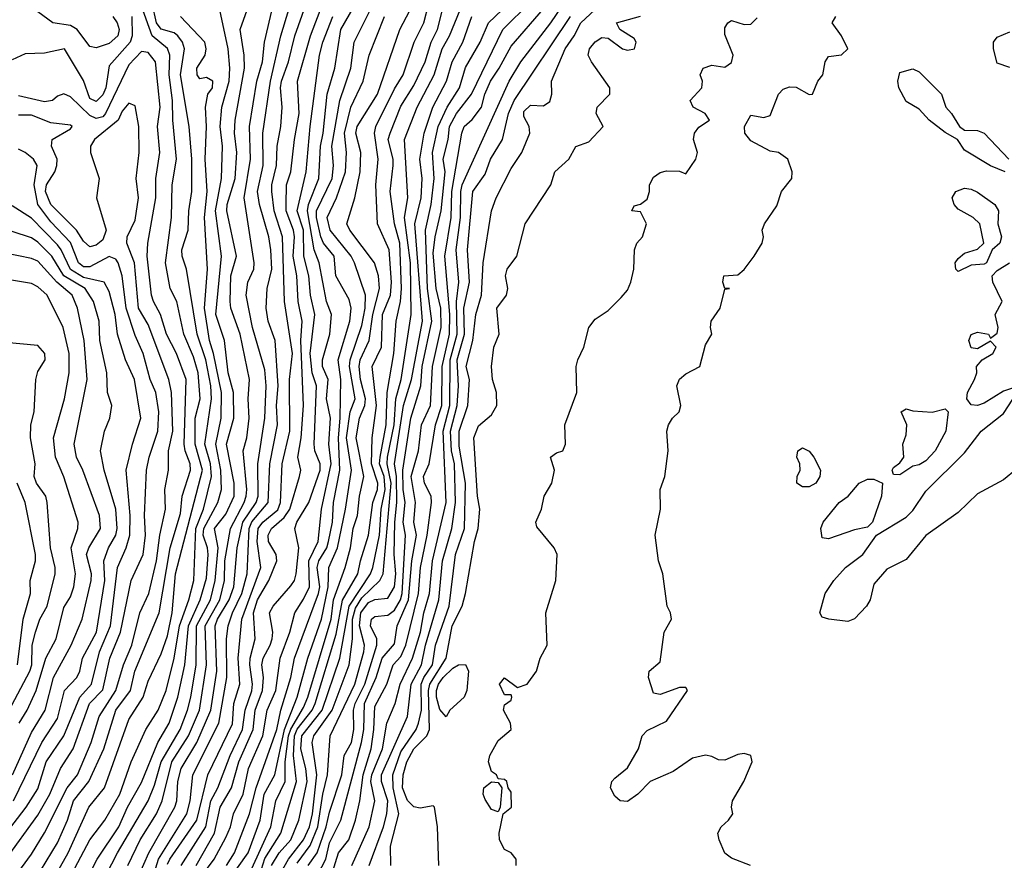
# Model space of a CAD drawing. Header units: metres. Extents: x -51132 to -49532, y -231222 to -229437.
# Tile 433 of 656: x -50358 to -50283, y -230250 to -230186. Entities that reach past the tile are written whole.
import ezdxf

# ---------------------------------------------------------------- set-up
doc = ezdxf.new("R2010")
doc.units = ezdxf.units.M
for name, color, linetype in [('CONTOUR_HALF', 8, 'Continuous'), ('CONTOUR_INDEX', 1, 'Continuous'), ('CONTOUR_INTER', 3, 'Continuous')]:
    doc.layers.add(name, color=color, linetype=linetype)

msp = doc.modelspace()

# ---------------------------------------------------------------- linework, layer by layer
at = {"layer": 'CONTOUR_HALF'}
for points, elevation in [([(-50332.872, -230250.759), (-50331.527, -230247.759), (-50331.084, -230245.759), (-50331.392, -230244.259), (-50331.32, -230243.759), (-50330.484, -230241.759), (-50330.166, -230239.759), (-50329.521, -230238.259), (-50329.141, -230236.759), (-50328.185, -230234.759), (-50327.566, -230232.759), (-50327.317, -230231.259), (-50326.878, -230229.759), (-50326.65, -230227.259), (-50325.593, -230222.759), (-50325.828, -230217.259), (-50325.308, -230215.259), (-50325.279, -230211.759), (-50324.746, -230209.759), (-50324.796, -230207.259), (-50324.608, -230205.759), (-50324.82, -230203.259), (-50324.469, -230200.759), (-50324.459, -230198.759), (-50324.348, -230198.259), (-50320.72, -230190.259), (-50319.82, -230188.759), (-50317.503, -230185.759), (-50315.152, -230182.259)], 70.5), ([(-50347.08, -230250.656), (-50346.918, -230250.259), (-50344.813, -230247.259), (-50343.981, -230243.759), (-50342.08, -230239.832), (-50341.962, -230238.259), (-50341.506, -230236.759), (-50341.638, -230234.759), (-50341.34, -230231.759), (-50339.873, -230227.759), (-50340.168, -230225.759), (-50340.09, -230224.759), (-50339.72, -230224.259), (-50338.58, -230223.311), (-50338.372, -230222.759), (-50338.246, -230219.759), (-50337.642, -230217.259), (-50337.683, -230213.259), (-50337.437, -230211.259), (-50338.062, -230207.259), (-50338.207, -230202.259), (-50338.843, -230200.259), (-50339.042, -230198.759), (-50339.045, -230198.259), (-50338.679, -230196.759), (-50338.625, -230195.259), (-50338.346, -230193.759), (-50338.242, -230192.259), (-50338.376, -230190.759), (-50338.298, -230190.259), (-50337.746, -230188.759), (-50337.261, -230186.759), (-50335.842, -230182.759)], 63.5), ([(-50350.07, -230253.259), (-50348.532, -230249.759), (-50346.508, -230246.259), (-50346.363, -230245.759), (-50346.299, -230244.259), (-50346.024, -230243.259), (-50344.825, -230241.259), (-50343.755, -230238.759), (-50343.278, -230235.759), (-50343.407, -230232.259), (-50343.227, -230231.759), (-50342.318, -230230.259), (-50341.979, -230229.259), (-50341.71, -230226.259), (-50341.277, -230224.259), (-50340.256, -230222.759), (-50340.086, -230222.259), (-50340.119, -230219.759), (-50339.576, -230216.259), (-50339.478, -230213.759), (-50339.58, -230212.529), (-50340.534, -230209.259), (-50341.005, -230206.759), (-50340.898, -230205.759), (-50340.426, -230204.759), (-50340.403, -230204.259), (-50341.164, -230199.259), (-50340.682, -230196.259), (-50340.767, -230193.759), (-50340.187, -230190.259), (-50339.762, -230188.759), (-50339.596, -230187.259), (-50338.67, -230183.259)], 62.5), ([(-50340.58, -230250.974), (-50339.108, -230247.759), (-50338.728, -230245.759), (-50338.002, -230244.259), (-50337.997, -230242.759), (-50337.744, -230240.759), (-50337.58, -230240.239), (-50336.58, -230238.555), (-50336.268, -230237.759), (-50334.463, -230231.759), (-50334.275, -230230.259), (-50333.371, -230227.759), (-50332.968, -230226.259), (-50332.761, -230224.759), (-50332.43, -230223.759), (-50332.28, -230222.259), (-50331.945, -230220.759), (-50332.524, -230217.759), (-50332.273, -230216.259), (-50331.872, -230215.259), (-50331.8, -230214.759), (-50332.187, -230213.259), (-50332.293, -230212.259), (-50332.212, -230211.759), (-50331.528, -230210.259), (-50331.231, -230208.259), (-50330.716, -230206.259), (-50330.806, -230205.259), (-50331.11, -230204.259), (-50333.018, -230201.759), (-50333.248, -230201.259), (-50332.644, -230199.259), (-50332.212, -230197.259), (-50332.157, -230195.759), (-50332.545, -230194.259), (-50332.442, -230193.759), (-50330.883, -230191.259), (-50329.155, -230186.259), (-50327.59, -230183.259)], 66.5), ([(-50329.862, -230250.759), (-50329.883, -230249.259), (-50329.241, -230246.759), (-50329.669, -230244.759), (-50329.711, -230243.759), (-50329.08, -230241.992), (-50327.902, -230240.259), (-50327.709, -230239.759), (-50327.49, -230238.759), (-50327.509, -230236.759), (-50327.318, -230236.259), (-50326.629, -230235.259), (-50326.418, -230233.759), (-50325.357, -230230.759), (-50324.866, -230226.759), (-50324.174, -230224.759), (-50324.089, -230221.259), (-50324.58, -230218.413), (-50324.582, -230217.259), (-50323.901, -230215.259), (-50323.775, -230213.259), (-50324.039, -230212.259), (-50323.518, -230210.259), (-50323.303, -230208.259), (-50322.862, -230206.759), (-50322.723, -230204.259), (-50322.092, -230200.259), (-50321.728, -230199.259), (-50320.58, -230196.984), (-50319.743, -230195.759), (-50319.137, -230194.259), (-50319.168, -230193.759), (-50319.58, -230192.97), (-50319.58, -230192.601), (-50319.08, -230192.097), (-50318.08, -230192.163), (-50317.58, -230191.813), (-50317.429, -230191.259), (-50317.465, -230190.259), (-50316.399, -230187.759), (-50315.707, -230186.759), (-50315.206, -230185.759), (-50313.052, -230183.759)], 71.5), ([(-50354.925, -230252.259), (-50353.08, -230248.776), (-50351.918, -230247.259), (-50350.776, -230245.259), (-50349.896, -230242.759), (-50348.756, -230240.259), (-50347.815, -230238.759), (-50347.195, -230237.259), (-50346.582, -230234.759), (-50346.168, -230232.259), (-50345.428, -230230.259), (-50345.052, -230228.759), (-50344.901, -230224.759), (-50344.315, -230223.259), (-50343.681, -230220.759), (-50343.759, -230219.759), (-50344.203, -230218.259), (-50343.688, -230214.759), (-50343.734, -230213.759), (-50344.14, -230211.759), (-50344.794, -230209.759), (-50345.61, -230204.759), (-50345.957, -230203.759), (-50345.993, -230203.259), (-50345.485, -230201.759), (-50345.441, -230200.259), (-50345.215, -230198.759), (-50345.211, -230196.259), (-50345.419, -230193.759), (-50346.074, -230189.759), (-50345.78, -230187.759), (-50345.929, -230187.259), (-50346.293, -230186.759), (-50346.58, -230186.529), (-50347.58, -230186.246), (-50347.934, -230185.759), (-50348.277, -230184.259)], 60.5), ([(-50342.529, -230250.759), (-50341.911, -230249.759), (-50340.748, -230246.759), (-50340.253, -230244.759), (-50338.645, -230240.259), (-50338.343, -230238.759), (-50337.557, -230236.259), (-50337.283, -230234.759), (-50335.427, -230229.759), (-50335.333, -230229.259), (-50335.534, -230227.759), (-50335.41, -230227.259), (-50334.801, -230226.259), (-50334.661, -230225.759), (-50334.365, -230224.259), (-50334.281, -230222.759), (-50333.797, -230220.259), (-50333.9, -230217.759), (-50333.753, -230216.259), (-50333.721, -230213.259), (-50333.93, -230211.759), (-50333.008, -230208.759), (-50332.906, -230207.759), (-50333.08, -230207.099), (-50334.093, -230205.259), (-50334.229, -230203.759), (-50335.043, -230202.759), (-50335.245, -230202.259), (-50335.591, -230200.759), (-50335.581, -230200.259), (-50334.392, -230197.759), (-50334.281, -230196.759), (-50334.417, -230195.259), (-50333.79, -230191.759), (-50332.951, -230189.259), (-50332.688, -230187.259), (-50331.08, -230184.051)], 65.5), ([(-50336.08, -230252.57), (-50334.878, -230250.259), (-50334.58, -230249.01), (-50333.706, -230247.259), (-50332.106, -230241.259), (-50331.943, -230240.259), (-50331.886, -230238.259), (-50330.974, -230236.259), (-50330.531, -230234.759), (-50329.58, -230233.661), (-50329.371, -230232.259), (-50328.486, -230230.259), (-50328.224, -230227.259), (-50327.881, -230225.259), (-50328.082, -230224.259), (-50327.944, -230222.759), (-50328.29, -230220.759), (-50327.711, -230218.759), (-50327.484, -230216.759), (-50326.789, -230215.259), (-50326.63, -230212.259), (-50325.972, -230209.259), (-50325.997, -230207.759), (-50326.357, -230206.259), (-50326.58, -230203.522), (-50326.43, -230202.259), (-50325.98, -230200.259), (-50325.66, -230197.259), (-50325.825, -230196.259), (-50325.438, -230194.759), (-50325.335, -230193.759), (-50324.776, -230192.759), (-50323.635, -230191.259), (-50321.209, -230186.259), (-50319.08, -230184.171)], 69.5), ([(-50351.293, -230185.259), (-50350.963, -230185.759), (-50350.826, -230186.259), (-50350.928, -230186.759), (-50351.58, -230187.341), (-50352.58, -230187.682), (-50353.08, -230187.57), (-50354.056, -230186.259), (-50354.58, -230185.951), (-50355.932, -230185.759), (-50357.08, -230184.911)], 60.5), ([(-50352.231, -230252.259), (-50350.951, -230249.759), (-50348.58, -230245.768), (-50348.08, -230244.564), (-50347.582, -230242.759), (-50346.098, -230240.259), (-50345.555, -230238.759), (-50345.279, -230237.759), (-50344.878, -230235.259), (-50344.838, -230232.259), (-50343.778, -230230.259), (-50343.398, -230228.759), (-50343.166, -230226.259), (-50343.464, -230224.759), (-50342.58, -230223.651), (-50341.941, -230222.259), (-50341.941, -230221.259), (-50342.534, -230218.259), (-50341.956, -230216.259), (-50341.992, -230214.259), (-50342.399, -230212.759), (-50342.687, -230210.259), (-50343.361, -230208.259), (-50342.919, -230203.759), (-50343.391, -230200.259), (-50342.925, -230197.759), (-50342.847, -230195.259), (-50343.028, -230193.759), (-50342.889, -230192.259), (-50342.316, -230190.259), (-50342.272, -230189.259), (-50342.406, -230187.759), (-50343.051, -230184.759)], 61.5), ([(-50344.874, -230250.759), (-50343.472, -230248.259), (-50343.018, -230246.259), (-50342.141, -230244.759), (-50341.582, -230242.759), (-50340.474, -230240.259), (-50340.318, -230238.759), (-50339.757, -230237.259), (-50339.682, -230236.259), (-50339.802, -230235.259), (-50339.702, -230234.759), (-50339.156, -230233.759), (-50339.015, -230233.259), (-50338.966, -230232.759), (-50339.217, -230231.259), (-50338.944, -230230.759), (-50337.58, -230229.183), (-50337.293, -230228.759), (-50337.161, -230228.259), (-50336.951, -230226.259), (-50337.273, -230224.759), (-50337.095, -230224.259), (-50336.17, -230222.759), (-50335.305, -230220.259), (-50335.304, -230219.759), (-50335.717, -230218.759), (-50335.774, -230218.259), (-50335.581, -230213.759), (-50335.922, -230212.759), (-50336.088, -230211.259), (-50335.708, -230208.259), (-50336.045, -230206.759), (-50336.172, -230205.259), (-50336.559, -230203.759), (-50336.594, -230201.759), (-50337.076, -230200.259), (-50336.375, -230197.259), (-50336.074, -230193.759), (-50335.352, -230188.259), (-50335.111, -230187.259), (-50334.339, -230185.259)], 64.5), ([(-50339.051, -230250.759), (-50338.482, -230249.759), (-50337.57, -230248.759), (-50336.94, -230247.259), (-50336.314, -230244.259), (-50336.401, -230243.259), (-50336.809, -230241.759), (-50336.73, -230240.759), (-50335.153, -230238.759), (-50333.796, -230234.759), (-50333.072, -230230.759), (-50331.413, -230228.259), (-50331.237, -230227.759), (-50330.741, -230225.259), (-50330.603, -230223.259), (-50330.294, -230221.759), (-50330.357, -230220.759), (-50330.718, -230219.759), (-50330.68, -230219.259), (-50330.217, -230216.759), (-50330.127, -230214.259), (-50329.618, -230211.259), (-50329.435, -230208.759), (-50329.108, -230207.259), (-50329.025, -230206.259), (-50329.163, -230202.759), (-50329.58, -230201.259), (-50329.896, -230198.759), (-50329.672, -230196.759), (-50329.683, -230196.259), (-50330.048, -230194.759), (-50329.914, -230194.259), (-50329.08, -230192.179), (-50328.08, -230190.597), (-50327.197, -230188.759), (-50326.73, -230187.259), (-50326.254, -230186.259), (-50325.872, -230184.759)], 67.5), ([(-50337.08, -230250.562), (-50336.08, -230249.214), (-50335.478, -230247.759), (-50335.104, -230245.259), (-50334.728, -230243.759), (-50334.524, -230240.759), (-50332.631, -230236.759), (-50331.927, -230234.259), (-50331.882, -230233.759), (-50332.282, -230232.259), (-50332.173, -230231.259), (-50331.58, -230230.463), (-50331.08, -230230.229), (-50330.08, -230230.138), (-50329.56, -230229.259), (-50329.474, -230228.259), (-50329.59, -230226.759), (-50329.541, -230224.259), (-50329.388, -230222.759), (-50329.413, -230220.759), (-50329.558, -230219.759), (-50328.864, -230215.259), (-50328.26, -230213.259), (-50327.417, -230208.759), (-50328.01, -230201.259), (-50327.515, -230199.259), (-50327.43, -230197.759), (-50327.625, -230196.259), (-50327.29, -230194.259), (-50326.604, -230192.259), (-50325.569, -230190.259), (-50325.13, -230188.759), (-50324.292, -230187.259), (-50323.595, -230185.259)], 68.5), ([(-50320.191, -230250.759), (-50320.179, -230250.259), (-50320.58, -230249.768), (-50321.08, -230249.513), (-50321.478, -230248.759), (-50321.499, -230248.259), (-50321.178, -230246.759), (-50320.539, -230246.259), (-50320.58, -230245.092), (-50320.801, -230244.759), (-50320.896, -230244.259), (-50321.08, -230244.11), (-50321.58, -230244.072), (-50321.709, -230243.759), (-50322.08, -230243.511), (-50322.326, -230242.759), (-50322.207, -230242.259), (-50321.58, -230241.11), (-50320.561, -230240.259), (-50320.61, -230239.759), (-50321.151, -230238.759), (-50321.08, -230238.366), (-50320.58, -230237.986), (-50320.512, -230237.759), (-50320.58, -230237.58), (-50321.08, -230237.588), (-50321.47, -230236.759), (-50321.08, -230236.271), (-50320.08, -230237.01), (-50319.345, -230236.759), (-50318.602, -230235.759), (-50318.331, -230234.759), (-50317.787, -230233.759), (-50317.89, -230231.259), (-50317.129, -230228.759), (-50317.018, -230226.759), (-50317.254, -230226.259), (-50318.58, -230224.623), (-50318.674, -230224.259), (-50318.219, -230223.259), (-50318.011, -230222.259), (-50317.431, -230221.259), (-50317.236, -230220.259), (-50317.53, -230219.259), (-50317.08, -230218.919), (-50316.58, -230218.763), (-50316.379, -230218.259), (-50316.418, -230216.759), (-50315.501, -230214.259), (-50315.565, -230212.259), (-50315.419, -230211.759), (-50314.959, -230210.759), (-50314.58, -230209.257), (-50314.08, -230208.6), (-50313.08, -230207.932), (-50312.08, -230206.934), (-50311.58, -230206.371), (-50311.328, -230205.759), (-50311.111, -230204.759), (-50311.062, -230203.259), (-50310.862, -230202.759), (-50310.442, -230202.259), (-50310.135, -230201.259), (-50310.58, -230200.325), (-50311.248, -230200.259), (-50311.08, -230199.877), (-50310.58, -230199.739), (-50310.08, -230199.361), (-50309.9, -230198.759), (-50309.901, -230198.259), (-50309.58, -230197.663), (-50309.08, -230197.295), (-50308.58, -230197.16), (-50307.58, -230197.188), (-50307.08, -230197.411), (-50306.309, -230196.259), (-50306.188, -230195.759), (-50306.505, -230194.759), (-50306.424, -230194.259), (-50306.08, -230193.801), (-50305.261, -230193.259), (-50305.598, -230192.759), (-50306.52, -230192.259), (-50306.755, -230191.759), (-50305.864, -230190.759), (-50305.814, -230190.259), (-50305.989, -230189.759), (-50305.755, -230189.259), (-50305.08, -230189.018), (-50304.08, -230189.179), (-50303.58, -230188.816), (-50303.45, -230188.259), (-50304.08, -230186.654), (-50304.08, -230186.145), (-50303.857, -230185.759), (-50303.58, -230185.578), (-50302.58, -230185.874), (-50302.08, -230185.86), (-50301.58, -230185.375)], 72.5), ([(-50282.08, -230189.201), (-50283.08, -230188.864), (-50283.352, -230187.759), (-50283.349, -230187.259), (-50283.08, -230186.868), (-50282.08, -230186.46)], 73.5), ([(-50359.068, -230254.759), (-50355.58, -230249.005), (-50354.805, -230247.259), (-50354.342, -230245.759), (-50353.155, -230244.259), (-50352.006, -230241.759), (-50351.074, -230238.759), (-50349.943, -230237.259), (-50349.598, -230235.759), (-50347.727, -230231.259), (-50346.874, -230226.259), (-50346.08, -230223.588), (-50345.96, -230222.259), (-50345.308, -230220.259), (-50345.33, -230219.759), (-50345.728, -230218.759), (-50345.8, -230218.259), (-50345.647, -230213.259), (-50346.392, -230211.259), (-50347.155, -230209.759), (-50347.615, -230208.259), (-50348.172, -230207.259), (-50348.33, -230206.759), (-50348.665, -230203.759), (-50348.615, -230202.759), (-50347.985, -230199.259), (-50347.99, -230197.759), (-50347.682, -230195.759), (-50347.861, -230193.759), (-50347.653, -230192.259), (-50348.024, -230188.759), (-50348.58, -230188.051), (-50349.08, -230187.976), (-50350.08, -230189.001), (-50351.88, -230192.759), (-50352.08, -230193.003), (-50352.58, -230193.137), (-50353.08, -230192.9), (-50354.58, -230191.452), (-50355.08, -230191.234), (-50355.58, -230191.4), (-50355.961, -230191.759), (-50356.58, -230191.847), (-50358.58, -230191.386)], 59.5), ([(-50282.441, -230197.259), (-50283.58, -230196.783), (-50285.58, -230195.584), (-50286.142, -230194.759), (-50287.08, -230194.22), (-50288.304, -230193.259), (-50289.08, -230192.419), (-50290.08, -230191.82), (-50290.66, -230190.759), (-50290.739, -230190.259), (-50290.58, -230189.597), (-50289.58, -230189.306), (-50289.08, -230189.525), (-50287.36, -230191.259), (-50287.041, -230192.259), (-50286.58, -230192.738), (-50285.974, -230193.759), (-50285.58, -230194.035), (-50284.58, -230194.072), (-50284.08, -230194.268), (-50282.168, -230196.259)], 73.5), ([(-50359.58, -230250.318), (-50357.08, -230246.854), (-50356.165, -230245.259), (-50355.345, -230243.259), (-50354.37, -230241.759), (-50353.094, -230238.259), (-50352.08, -230237.196), (-50351.524, -230234.759), (-50350.708, -230232.759), (-50349.895, -230228.759), (-50348.964, -230226.759), (-50348.771, -230225.259), (-50348.871, -230223.759), (-50348.707, -230220.259), (-50348.5, -230219.259), (-50347.831, -230217.259), (-50347.756, -230215.759), (-50347.986, -230214.259), (-50348.434, -230213.259), (-50348.965, -230211.259), (-50349.58, -230209.859), (-50350.278, -230207.759), (-50350.594, -230205.259), (-50350.897, -230204.259), (-50351.08, -230203.99), (-50351.58, -230203.766), (-50353.08, -230204.576), (-50353.58, -230204.575), (-50353.962, -230204.259), (-50354.58, -230202.702), (-50356.08, -230201.105), (-50357.094, -230199.759), (-50357.366, -230198.259), (-50357.155, -230196.759), (-50357.423, -230196.259), (-50358.08, -230195.755), (-50358.58, -230195.505)], 58.5), ([(-50286.256, -230198.759), (-50285.58, -230198.52), (-50285.08, -230198.584), (-50284.58, -230198.804), (-50283.244, -230199.759), (-50282.978, -230200.259), (-50283.025, -230201.259), (-50282.726, -230202.259), (-50282.851, -230202.759), (-50283.463, -230203.259), (-50283.896, -230204.259), (-50284.08, -230204.382), (-50285.08, -230204.452), (-50286.08, -230204.937), (-50286.255, -230204.759), (-50286.318, -230204.259), (-50286.08, -230203.921), (-50285.58, -230203.514), (-50284.58, -230203.225), (-50284.095, -230202.759), (-50284.401, -230201.259), (-50284.933, -230200.759), (-50286.08, -230200.139), (-50286.374, -230199.759), (-50286.544, -230199.259), (-50286.256, -230198.759)], 73.5), ([(-50358.978, -230245.759), (-50356.775, -230241.259), (-50355.58, -230239.412), (-50355.021, -230237.259), (-50354.075, -230236.259), (-50353.843, -230235.759), (-50353.642, -230234.759), (-50352.577, -230232.759), (-50351.914, -230228.759), (-50352.001, -230227.259), (-50351.647, -230226.259), (-50351.064, -230225.259), (-50350.979, -230224.759), (-50351.07, -230223.259), (-50351.964, -230220.259), (-50352.251, -230218.759), (-50351.945, -230217.259), (-50351.532, -230216.259), (-50351.394, -230215.259), (-50351.707, -230214.259), (-50351.772, -230212.759), (-50352.307, -230210.259), (-50352.358, -230208.759), (-50352.794, -230207.259), (-50353.429, -230206.259), (-50355.08, -230205.257), (-50356.017, -230203.759), (-50357.08, -230202.674), (-50357.58, -230202.328), (-50359.08, -230201.862)], 57.5), ([(-50281.58, -230213.829), (-50282.58, -230214.166), (-50284.08, -230215.102), (-50284.58, -230215.269), (-50285.08, -230215.21), (-50285.414, -230214.759), (-50285.363, -230214.259), (-50284.813, -230213.259), (-50284.641, -230212.759), (-50284.663, -230212.259), (-50284.215, -230211.759), (-50283.41, -230211.259), (-50283.155, -230210.759), (-50283.58, -230210.321), (-50284.58, -230210.904), (-50285.08, -230210.828), (-50285.264, -230210.259), (-50285.08, -230209.806), (-50284.58, -230209.608), (-50283.746, -230209.759), (-50283.58, -230210.074), (-50283.08, -230209.695), (-50282.99, -230209.259), (-50283.227, -230208.259), (-50282.685, -230207.259), (-50283.413, -230205.759), (-50283.444, -230205.259), (-50283.08, -230204.856), (-50282.117, -230204.259)], 73.5), ([(-50358.525, -230239.759), (-50357.903, -230238.759), (-50357.226, -230237.259), (-50356.479, -230234.759), (-50355.679, -230233.259), (-50355.08, -230230.855), (-50354.58, -230230.026), (-50354.309, -230229.259), (-50354.187, -230228.259), (-50354.519, -230226.259), (-50354.002, -230224.759), (-50353.981, -230224.259), (-50355.08, -230220.764), (-50355.716, -230219.259), (-50355.879, -230217.759), (-50355.031, -230214.759), (-50354.681, -230212.759), (-50354.663, -230211.259), (-50355.125, -230209.259), (-50356.371, -230206.759), (-50357.08, -230206.119), (-50357.58, -230205.857), (-50359.58, -230205.526)], 56.5), ([(-50281.58, -230220.182), (-50282.58, -230220.996), (-50284.58, -230222.072), (-50286.08, -230223.521), (-50288.58, -230225.293), (-50290.08, -230227.138), (-50291.58, -230227.897), (-50292.58, -230229.061), (-50292.875, -230230.259), (-50293.153, -230230.759), (-50294.08, -230231.728), (-50294.58, -230231.94), (-50296.056, -230231.759), (-50296.58, -230231.587), (-50296.751, -230231.259), (-50296.353, -230229.759), (-50295.673, -230228.759), (-50294.765, -230227.759), (-50293.433, -230226.759), (-50292.37, -230225.259), (-50290.08, -230223.875), (-50289.58, -230223.367), (-50288.58, -230221.879), (-50285.58, -230218.926), (-50284.291, -230217.259), (-50282.58, -230215.876), (-50281.513, -230214.259)], 73.5), ([(-50290.471, -230215.759), (-50290.08, -230215.529), (-50289.58, -230215.682), (-50288.08, -230215.788), (-50287.08, -230215.533), (-50286.858, -230215.759), (-50287.031, -230217.259), (-50287.849, -230218.759), (-50288.58, -230219.543), (-50289.08, -230219.835), (-50289.58, -230219.957), (-50290.58, -230220.627), (-50291.08, -230220.599), (-50291.163, -230220.259), (-50291.08, -230220.052), (-50290.58, -230219.685), (-50290.279, -230219.259), (-50290.348, -230218.259), (-50290.08, -230217.52), (-50290.04, -230216.759), (-50290.471, -230215.759)], 73.5), ([(-50298.444, -230218.759), (-50298.08, -230218.547), (-50297.58, -230218.791), (-50297.203, -230219.259), (-50296.711, -230220.259), (-50296.757, -230220.759), (-50297.069, -230221.259), (-50297.58, -230221.54), (-50298.08, -230221.531), (-50298.537, -230221.259), (-50298.497, -230220.759), (-50298.28, -230220.259), (-50298.304, -230219.759), (-50298.519, -230219.259), (-50298.444, -230218.759)], 73.5), ([(-50293.717, -230221.259), (-50293.08, -230220.941), (-50292.58, -230220.961), (-50291.923, -230221.259), (-50291.989, -230222.259), (-50292.682, -230224.259), (-50293.08, -230224.645), (-50294.08, -230224.858), (-50296.08, -230225.549), (-50296.58, -230225.488), (-50296.68, -230224.759), (-50296.503, -230224.259), (-50295.262, -230222.759), (-50294.563, -230222.259), (-50293.717, -230221.259)], 73.5), ([(-50358.66, -230235.259), (-50358.234, -230231.759), (-50357.653, -230229.759), (-50357.679, -230228.759), (-50357.273, -230227.259), (-50357.278, -230226.759), (-50358.057, -230222.759), (-50358.698, -230221.259)], 55.5), ([(-50324.639, -230235.259), (-50324.08, -230235.249), (-50323.85, -230235.759), (-50323.998, -230237.259), (-50324.206, -230237.759), (-50325.309, -230238.759), (-50325.58, -230239.279), (-50326.08, -230238.705), (-50326.335, -230237.759), (-50326.331, -230237.259), (-50326.17, -230236.759), (-50325.805, -230236.259), (-50325.08, -230235.521), (-50324.639, -230235.259)], 72.5), ([(-50322.669, -230244.759), (-50322.08, -230244.301), (-50321.58, -230244.343), (-50321.28, -230244.759), (-50321.418, -230246.259), (-50321.58, -230246.62), (-50322.08, -230246.435), (-50322.58, -230245.647), (-50322.73, -230245.259), (-50322.669, -230244.759)], 72.5)]:
    msp.add_lwpolyline(points, dxfattribs=dict(at, elevation=elevation))
at = {"layer": 'CONTOUR_INDEX'}
for points, elevation in [([(-50344.08, -230251.067), (-50343.478, -230250.259), (-50342.58, -230248.577), (-50342.221, -230247.759), (-50342.002, -230246.759), (-50341.247, -230245.259), (-50340.846, -230243.259), (-50339.741, -230240.759), (-50339.4, -230238.759), (-50338.734, -230237.259), (-50338.389, -230234.759), (-50337.646, -230232.759), (-50337.264, -230231.259), (-50336.58, -230230.212), (-50336.135, -230229.259), (-50336.193, -230227.259), (-50335.461, -230225.759), (-50335.204, -230223.259), (-50334.462, -230219.759), (-50334.646, -230218.259), (-50334.501, -230216.259), (-50334.821, -230214.759), (-50334.692, -230213.259), (-50335.121, -230212.259), (-50335.138, -230211.759), (-50334.572, -230209.759), (-50334.431, -230208.259), (-50334.815, -230207.259), (-50335.392, -230204.259), (-50335.771, -230203.259), (-50336.296, -230200.259), (-50336.211, -230199.759), (-50335.413, -230197.759), (-50335.289, -230195.259), (-50335.079, -230194.259), (-50334.777, -230191.259), (-50334.18, -230189.259), (-50333.7, -230186.259), (-50331.994, -230183.259)], 65), ([(-50357.545, -230254.759), (-50354.75, -230249.759), (-50353.158, -230246.259), (-50351.957, -230244.759), (-50350.08, -230239.492), (-50348.953, -230237.759), (-50348.58, -230236.524), (-50347.58, -230234.413), (-50347.08, -230233.031), (-50346.714, -230231.259), (-50346.477, -230228.259), (-50344.38, -230220.259), (-50344.957, -230218.259), (-50344.941, -230216.259), (-50344.562, -230214.759), (-50344.711, -230212.759), (-50345.08, -230211.528), (-50345.831, -230209.759), (-50346.357, -230207.259), (-50346.874, -230206.259), (-50347.24, -230204.259), (-50346.784, -230200.759), (-50346.715, -230198.259), (-50346.38, -230196.259), (-50346.674, -230193.259), (-50346.692, -230191.759), (-50346.964, -230189.759), (-50346.912, -230188.259), (-50347.08, -230187.726), (-50348.278, -230186.759), (-50349.08, -230184.475)], 60), ([(-50349.838, -230185.259), (-50349.814, -230186.759), (-50349.973, -230187.259), (-50351.58, -230189.064), (-50351.843, -230190.759), (-50352.08, -230191.298), (-50352.58, -230191.815), (-50353.08, -230191.58), (-50353.58, -230190.193), (-50355.028, -230187.759), (-50356.58, -230188.091), (-50358.08, -230188.157), (-50359.08, -230188.605)], 60), ([(-50334.346, -230251.259), (-50333.897, -230249.759), (-50333.082, -230248.759), (-50332.572, -230247.259), (-50332.24, -230245.759), (-50331.995, -230243.759), (-50331.383, -230241.759), (-50331.155, -230240.259), (-50331.08, -230238.495), (-50330.155, -230236.759), (-50329.686, -230235.259), (-50329.08, -230234.623), (-50328.686, -230233.759), (-50327.729, -230229.759), (-50327.559, -230227.759), (-50327.042, -230225.259), (-50326.715, -230222.759), (-50326.75, -230222.259), (-50327.26, -230221.259), (-50327.324, -230220.759), (-50326.905, -230219.759), (-50326.398, -230216.759), (-50325.911, -230215.259), (-50325.896, -230212.259), (-50325.33, -230209.759), (-50325.308, -230208.259), (-50325.675, -230203.759), (-50325.198, -230200.759), (-50325.148, -230198.759), (-50324.377, -230194.259), (-50324.185, -230193.759), (-50323.58, -230193.217), (-50322.852, -230192.259), (-50322.595, -230191.259), (-50322.168, -230190.259), (-50321.482, -230189.259), (-50320.58, -230187.559), (-50318.08, -230184.672)], 70)]:
    msp.add_lwpolyline(points, dxfattribs=dict(at, elevation=elevation))
at = {"layer": 'CONTOUR_INTER'}
for points, elevation in [([(-50348.58, -230252.861), (-50347.769, -230250.259), (-50345.586, -230246.759), (-50345.349, -230245.759), (-50345.124, -230243.759), (-50343.117, -230239.759), (-50342.499, -230236.259), (-50342.525, -230233.259), (-50342.417, -230232.259), (-50342.077, -230231.259), (-50341.345, -230229.759), (-50340.947, -230228.259), (-50340.795, -230224.759), (-50340.58, -230224.232), (-50339.311, -230222.759), (-50339.183, -230219.759), (-50338.606, -230216.759), (-50338.677, -230215.259), (-50338.551, -230213.759), (-50338.791, -230210.259), (-50339.326, -230208.759), (-50339.466, -230207.759), (-50339.396, -230206.259), (-50339.032, -230204.759), (-50339.11, -230203.259), (-50339.274, -230202.259), (-50339.998, -230199.759), (-50340.145, -230198.759), (-50339.7, -230196.759), (-50339.724, -230194.259), (-50339.136, -230190.259), (-50338.332, -230186.759), (-50337.292, -230183.259)], 63), ([(-50346.032, -230250.759), (-50344.134, -230247.759), (-50343.732, -230245.759), (-50343.195, -230244.759), (-50342.246, -230242.259), (-50341.301, -230240.259), (-50341.09, -230238.759), (-50340.58, -230237.276), (-50340.523, -230236.759), (-50340.728, -230235.259), (-50340.714, -230234.759), (-50340.313, -230233.259), (-50340.459, -230231.259), (-50340.144, -230230.259), (-50339.262, -230228.759), (-50338.657, -230227.259), (-50338.701, -230226.759), (-50339.284, -230225.759), (-50339.329, -230225.259), (-50339.054, -230224.759), (-50338.08, -230223.912), (-50337.652, -230223.259), (-50336.905, -230220.759), (-50336.798, -230220.259), (-50337.022, -230219.259), (-50336.763, -230217.759), (-50336.596, -230215.259), (-50336.791, -230210.259), (-50336.697, -230208.759), (-50337.003, -230207.259), (-50337.108, -230205.259), (-50337.384, -230203.759), (-50337.297, -230202.259), (-50337.373, -230201.759), (-50337.936, -230200.259), (-50337.942, -230199.759), (-50337.908, -230198.259), (-50337.564, -230197.259), (-50337.294, -230194.759), (-50336.917, -230192.759), (-50337.045, -230190.259), (-50336.06, -230186.759), (-50335.101, -230184.259)], 64), ([(-50340.213, -230252.259), (-50339.58, -230250.218), (-50338.337, -230248.259), (-50337.133, -230244.259), (-50337.368, -230242.259), (-50337.294, -230240.759), (-50337.08, -230240.228), (-50335.915, -230238.759), (-50335.697, -230238.259), (-50334.08, -230232.919), (-50333.58, -230230.286), (-50332.388, -230228.259), (-50332.202, -230227.259), (-50331.571, -230225.259), (-50331.25, -230222.759), (-50330.888, -230221.759), (-50330.848, -230221.259), (-50331.342, -230219.759), (-50331.304, -230217.759), (-50330.952, -230215.259), (-50331.304, -230212.259), (-50330.586, -230210.759), (-50330.491, -230208.259), (-50329.887, -230206.759), (-50329.807, -230205.759), (-50329.992, -230203.259), (-50330.89, -230201.259), (-50331.023, -230198.259), (-50330.834, -230196.259), (-50331.107, -230194.259), (-50331.008, -230193.759), (-50329.58, -230190.855), (-50328.905, -230189.759), (-50328.044, -230187.259), (-50327.316, -230185.759), (-50326.93, -230184.259)], 67), ([(-50353.771, -230252.759), (-50352.509, -230250.259), (-50350.836, -230247.759), (-50350.175, -230246.259), (-50349.08, -230244.351), (-50347.828, -230241.259), (-50346.963, -230239.759), (-50346.3, -230237.759), (-50345.745, -230235.259), (-50345.477, -230232.259), (-50344.561, -230230.259), (-50344.08, -230228.576), (-50343.957, -230226.759), (-50343.992, -230226.259), (-50344.342, -230225.259), (-50344.289, -230224.759), (-50343.194, -230222.759), (-50342.929, -230221.759), (-50342.964, -230220.259), (-50343.366, -230218.259), (-50342.939, -230216.259), (-50342.931, -230214.259), (-50343.528, -230211.259), (-50343.847, -230210.259), (-50344.22, -230207.759), (-50343.994, -230204.759), (-50344.233, -230200.759), (-50344.026, -230198.759), (-50344.181, -230196.259), (-50344.076, -230193.759), (-50344.158, -230192.259), (-50343.973, -230191.259), (-50343.614, -230190.759), (-50343.576, -230190.259), (-50344.08, -230189.985), (-50344.58, -230190.082), (-50344.802, -230189.759), (-50344.831, -230189.259), (-50344.167, -230188.259), (-50344.097, -230187.759), (-50344.212, -230187.259), (-50346.08, -230185.268)], 61), ([(-50350.138, -230250.759), (-50349.194, -230248.759), (-50347.941, -230246.759), (-50347.504, -230245.759), (-50346.748, -230242.759), (-50345.453, -230240.759), (-50344.624, -230238.759), (-50344.066, -230235.259), (-50344.186, -230232.259), (-50343.06, -230230.259), (-50342.689, -230228.759), (-50342.654, -230227.259), (-50342.233, -230224.759), (-50341.169, -230222.759), (-50341.014, -230222.259), (-50340.958, -230221.759), (-50341.235, -230218.759), (-50340.968, -230217.759), (-50340.791, -230216.259), (-50340.861, -230214.759), (-50340.757, -230213.259), (-50341.489, -230209.759), (-50342.198, -230207.759), (-50342.263, -230207.259), (-50342.202, -230205.259), (-50341.773, -230203.759), (-50342.511, -230200.259), (-50342.489, -230199.759), (-50341.856, -230197.759), (-50341.729, -230195.759), (-50341.914, -230194.259), (-50341.876, -230193.259), (-50341.15, -230189.259), (-50341.172, -230188.259), (-50341.478, -230186.259), (-50340.937, -230184.759)], 62), ([(-50342.639, -230252.259), (-50340.873, -230249.759), (-50339.944, -230247.259), (-50339.638, -230245.259), (-50338.817, -230243.759), (-50338.055, -230240.259), (-50337.091, -230237.759), (-50336.264, -230234.759), (-50335.204, -230231.759), (-50334.693, -230229.259), (-50334.628, -230227.759), (-50333.975, -230226.259), (-50333.349, -230223.259), (-50332.885, -230220.259), (-50333.281, -230217.759), (-50332.988, -230215.759), (-50332.615, -230214.759), (-50333.042, -230212.259), (-50332.987, -230211.759), (-50332.08, -230209.089), (-50331.84, -230207.759), (-50331.81, -230206.759), (-50332.655, -230204.259), (-50332.921, -230203.759), (-50334.541, -230201.759), (-50334.766, -230200.759), (-50334.035, -230199.259), (-50333.361, -230197.259), (-50333.281, -230195.759), (-50333.431, -230194.259), (-50332.933, -230192.259), (-50331.978, -230190.259), (-50331.534, -230188.259), (-50330.346, -230185.259)], 66), ([(-50338.323, -230251.259), (-50337.762, -230250.259), (-50336.6, -230248.759), (-50336.131, -230247.759), (-50335.904, -230246.759), (-50335.574, -230243.759), (-50335.935, -230241.259), (-50335.793, -230240.759), (-50334.375, -230238.759), (-50333.057, -230235.259), (-50332.801, -230233.259), (-50332.817, -230231.759), (-50332.58, -230230.908), (-50332.08, -230230.112), (-50330.706, -230228.759), (-50330.433, -230228.259), (-50329.821, -230221.259), (-50330.139, -230219.759), (-50330.1, -230219.259), (-50329.608, -230216.759), (-50329.48, -230214.759), (-50329.044, -230213.259), (-50328.284, -230208.259), (-50328.326, -230204.259), (-50328.808, -230200.759), (-50328.551, -230199.259), (-50328.793, -230194.759), (-50327.819, -230192.259), (-50326.521, -230189.759), (-50325.891, -230187.759), (-50325.339, -230186.759), (-50324.514, -230184.759)], 68), ([(-50336.221, -230250.759), (-50335.53, -230249.759), (-50334.831, -230247.759), (-50334.58, -230246.63), (-50333.623, -230243.759), (-50333.446, -230242.259), (-50332.882, -230241.259), (-50332.711, -230240.259), (-50332.736, -230238.759), (-50332.603, -230238.259), (-50331.855, -230236.759), (-50330.927, -230233.759), (-50330.942, -230233.259), (-50331.416, -230232.259), (-50331.351, -230231.759), (-50331.08, -230231.542), (-50330.08, -230231.442), (-50329.58, -230231.053), (-50329.118, -230230.259), (-50328.975, -230229.759), (-50328.733, -230225.259), (-50328.891, -230224.259), (-50328.756, -230222.759), (-50328.909, -230221.759), (-50328.93, -230220.259), (-50328.323, -230216.259), (-50327.535, -230213.759), (-50327.432, -230212.259), (-50326.684, -230208.759), (-50327.034, -230206.259), (-50327.17, -230201.759), (-50326.742, -230199.759), (-50326.512, -230197.759), (-50326.638, -230195.759), (-50326.2, -230193.759), (-50325.511, -230192.259), (-50324.566, -230190.759), (-50324.08, -230189.192), (-50322.969, -230187.259), (-50322.31, -230185.759), (-50321.254, -230184.759)], 69), ([(-50331.515, -230250.759), (-50330.423, -230247.759), (-50330.156, -230246.759), (-50330.079, -230245.759), (-50330.572, -230244.259), (-50330.569, -230243.759), (-50328.561, -230239.259), (-50328.282, -230236.759), (-50327.484, -230235.259), (-50327.175, -230233.759), (-50326.141, -230230.259), (-50325.859, -230227.259), (-50325.147, -230224.759), (-50324.866, -230222.759), (-50324.948, -230219.759), (-50325.171, -230218.759), (-50325.257, -230217.259), (-50324.748, -230215.259), (-50324.634, -230213.759), (-50324.734, -230211.759), (-50324.169, -230209.759), (-50324.215, -230207.759), (-50323.792, -230205.759), (-50323.944, -230203.259), (-50323.525, -230198.759), (-50322.58, -230197.42), (-50322.17, -230196.259), (-50321.235, -230194.759), (-50320.771, -230192.759), (-50320.344, -230191.759), (-50315.993, -230185.259)], 71), ([(-50326.145, -230250.759), (-50326.265, -230247.759), (-50326.49, -230246.259), (-50326.58, -230246.148), (-50327.58, -230246.32), (-50328.08, -230246.233), (-50328.58, -230245.747), (-50328.953, -230244.759), (-50328.907, -230243.759), (-50328.63, -230242.759), (-50328.085, -230241.759), (-50327.077, -230240.759), (-50326.881, -230240.259), (-50326.936, -230237.259), (-50326.847, -230236.759), (-50325.576, -230234.759), (-50325.115, -230232.259), (-50324.354, -230230.759), (-50324.09, -230229.759), (-50323.408, -230225.759), (-50323.118, -230224.759), (-50322.981, -230223.259), (-50323.177, -230222.259), (-50323.442, -230217.759), (-50323.08, -230216.832), (-50322.08, -230215.993), (-50321.679, -230215.259), (-50321.691, -230214.259), (-50322, -230213.259), (-50322.083, -230212.259), (-50321.912, -230210.759), (-50321.502, -230209.759), (-50321.667, -230207.759), (-50320.933, -230206.759), (-50320.814, -230206.259), (-50320.998, -230205.259), (-50320.89, -230204.759), (-50320.131, -230203.759), (-50319.498, -230201.259), (-50317.516, -230198.259), (-50317.207, -230197.259), (-50316.113, -230196.259), (-50315.58, -230195.283), (-50314.58, -230194.946), (-50313.464, -230193.759), (-50314.011, -230192.759), (-50313.928, -230192.259), (-50312.96, -230191.259), (-50312.966, -230190.759), (-50314.362, -230188.759), (-50314.618, -230188.259), (-50314.526, -230187.759), (-50314.08, -230187.23), (-50313.58, -230186.893), (-50313.08, -230186.94), (-50311.97, -230187.759), (-50311.58, -230187.863), (-50311.049, -230187.759), (-50310.913, -230187.259), (-50311.08, -230186.973), (-50312.19, -230186.259), (-50312.443, -230185.759), (-50310.58, -230185.252)], 72), ([(-50302.11, -230250.759), (-50303.58, -230250.192), (-50304.08, -230249.788), (-50304.531, -230248.759), (-50304.612, -230248.259), (-50304.371, -230247.759), (-50303.799, -230247.259), (-50303.466, -230246.759), (-50303.573, -230246.259), (-50303.488, -230245.759), (-50302.609, -230244.259), (-50301.969, -230242.759), (-50302.082, -230242.259), (-50302.58, -230242.121), (-50303.08, -230242.177), (-50304.08, -230242.628), (-50304.58, -230242.604), (-50305.08, -230242.332), (-50305.58, -230242.247), (-50306.58, -230242.471), (-50308.08, -230243.495), (-50309.839, -230244.259), (-50310.796, -230245.259), (-50311.58, -230245.82), (-50312.171, -230245.759), (-50312.58, -230245.401), (-50312.894, -230244.759), (-50312.794, -230244.259), (-50312.58, -230244.004), (-50311.58, -230243.219), (-50310.734, -230241.759), (-50310.473, -230240.759), (-50310.08, -230240.34), (-50308.58, -230239.623), (-50306.971, -230237.259), (-50307.08, -230237.026), (-50307.58, -230237.016), (-50309.08, -230237.562), (-50309.58, -230237.461), (-50309.976, -230236.259), (-50309.911, -230235.759), (-50309.08, -230235.031), (-50308.774, -230232.759), (-50308.204, -230231.759), (-50308.282, -230231.259), (-50308.535, -230230.759), (-50308.866, -230228.259), (-50309.196, -230227.259), (-50309.469, -230225.259), (-50309.041, -230223.259), (-50309.067, -230221.759), (-50308.72, -230220.759), (-50308.449, -230218.759), (-50308.557, -230217.259), (-50308.44, -230216.759), (-50308.13, -230216.259), (-50307.6, -230215.759), (-50307.49, -230215.259), (-50307.798, -230213.759), (-50307.58, -230213.241), (-50307.08, -230212.822), (-50306.006, -230212.259), (-50305.58, -230210.592), (-50305.079, -230209.759), (-50305.192, -230209.259), (-50305.14, -230208.759), (-50304.446, -230207.759), (-50304.08, -230206.288), (-50303.725, -230206.259), (-50304.08, -230206.238), (-50304.241, -230205.759), (-50304.154, -230205.259), (-50303.08, -230205.198), (-50302.58, -230204.786), (-50301.819, -230203.759), (-50301.212, -230202.759), (-50301.087, -230202.259), (-50301.202, -230201.759), (-50301.017, -230201.259), (-50300.08, -230199.864), (-50299.7, -230198.759), (-50298.904, -230197.759), (-50298.893, -230197.259), (-50299.226, -230196.259), (-50299.947, -230195.759), (-50300.58, -230195.654), (-50302.08, -230194.864), (-50302.544, -230194.259), (-50302.57, -230193.759), (-50302.08, -230192.885), (-50301.08, -230193.05), (-50300.58, -230192.894), (-50299.941, -230191.259), (-50299.58, -230190.885), (-50299.08, -230190.685), (-50298.58, -230190.722), (-50297.58, -230191.294), (-50297.321, -230191.259), (-50296.907, -230190.259), (-50296.51, -230189.759), (-50296.346, -230188.759), (-50296.08, -230188.356), (-50295.08, -230188.222), (-50294.603, -230187.759), (-50295.089, -230186.759), (-50295.804, -230185.759), (-50295.511, -230185.259)], 73), ([(-50359.326, -230252.259), (-50357.58, -230249.883), (-50356.58, -230248.229), (-50354.838, -230244.759), (-50354.022, -230243.759), (-50352.965, -230241.259), (-50352.352, -230239.259), (-50351.07, -230237.259), (-50350.478, -230235.259), (-50349.836, -230233.759), (-50349.223, -230231.259), (-50348.527, -230229.759), (-50347.938, -230227.259), (-50347.678, -230225.259), (-50347.237, -230223.259), (-50347.303, -230221.759), (-50347.01, -230220.259), (-50347.007, -230218.759), (-50346.676, -230217.259), (-50346.785, -230214.259), (-50346.98, -230213.259), (-50348.58, -230209.035), (-50349.323, -230207.759), (-50349.62, -230204.259), (-50350.216, -230202.759), (-50350.198, -230202.259), (-50349.58, -230200.966), (-50349.327, -230199.259), (-50349.509, -230197.759), (-50349.269, -230195.759), (-50349.297, -230193.759), (-50349.58, -230192.148), (-50350.08, -230191.954), (-50350.58, -230192.566), (-50350.893, -230193.259), (-50352.727, -230194.759), (-50353.025, -230195.259), (-50353.021, -230195.759), (-50352.354, -230197.759), (-50352.56, -230199.259), (-50351.808, -230201.759), (-50352.08, -230202.485), (-50352.58, -230202.912), (-50353.08, -230203.029), (-50353.58, -230202.601), (-50354.096, -230201.759), (-50356.076, -230199.759), (-50356.493, -230198.759), (-50356.428, -230198.259), (-50355.779, -230197.259), (-50355.623, -230196.759), (-50355.596, -230196.259), (-50356.027, -230195.259), (-50355.998, -230194.759), (-50354.58, -230193.925), (-50354.45, -230193.759), (-50354.58, -230193.641), (-50356.08, -230193.48), (-50357.58, -230192.887), (-50358.58, -230192.89)], 59), ([(-50359.58, -230248.33), (-50357.984, -230246.259), (-50357.08, -230244.841), (-50356.453, -230242.759), (-50355.077, -230240.759), (-50353.847, -230237.759), (-50352.954, -230236.759), (-50352.33, -230234.259), (-50351.472, -230232.259), (-50350.938, -230227.759), (-50350.267, -230226.259), (-50349.985, -230225.259), (-50349.96, -230223.759), (-50350.264, -230220.259), (-50349.793, -230218.259), (-50349.133, -230216.259), (-50349.638, -230213.259), (-50350.339, -230211.759), (-50350.935, -230209.759), (-50351.128, -230208.259), (-50351.58, -230206.48), (-50351.98, -230205.759), (-50353.58, -230205.409), (-50354.58, -230204.791), (-50355.283, -230203.259), (-50355.58, -230202.88), (-50357.58, -230200.825), (-50359.08, -230199.88)], 58), ([(-50359.055, -230243.759), (-50357.58, -230240.496), (-50356.53, -230238.759), (-50355.894, -230236.259), (-50354.521, -230233.759), (-50353.683, -230231.759), (-50352.969, -230228.759), (-50352.949, -230228.259), (-50353.325, -230226.759), (-50353.159, -230226.259), (-50352.249, -230224.759), (-50352.33, -230223.759), (-50353.623, -230220.259), (-50354.106, -230219.259), (-50354.298, -230218.259), (-50353.29, -230213.259), (-50353.516, -230210.259), (-50354.034, -230207.759), (-50354.45, -230206.759), (-50355.627, -230205.759), (-50357.08, -230204.141), (-50357.58, -230203.921), (-50359.58, -230203.525)], 57), ([(-50359.56, -230239.259), (-50357.698, -230235.759), (-50357.545, -230235.259), (-50357.516, -230233.759), (-50357.273, -230232.759), (-50356.947, -230231.759), (-50356.377, -230230.759), (-50355.743, -230228.259), (-50355.748, -230227.759), (-50356.111, -230226.259), (-50356.379, -230222.759), (-50356.474, -230222.259), (-50357.199, -230221.259), (-50357.377, -230220.759), (-50357.29, -230219.759), (-50357.652, -230217.759), (-50357.62, -230216.759), (-50357.38, -230215.759), (-50357.247, -230213.259), (-50357.08, -230212.651), (-50356.522, -230211.759), (-50356.551, -230211.259), (-50357.08, -230210.642), (-50359.58, -230210.419)], 56)]:
    msp.add_lwpolyline(points, dxfattribs=dict(at, elevation=elevation))

doc.saveas('drawing.dxf')
